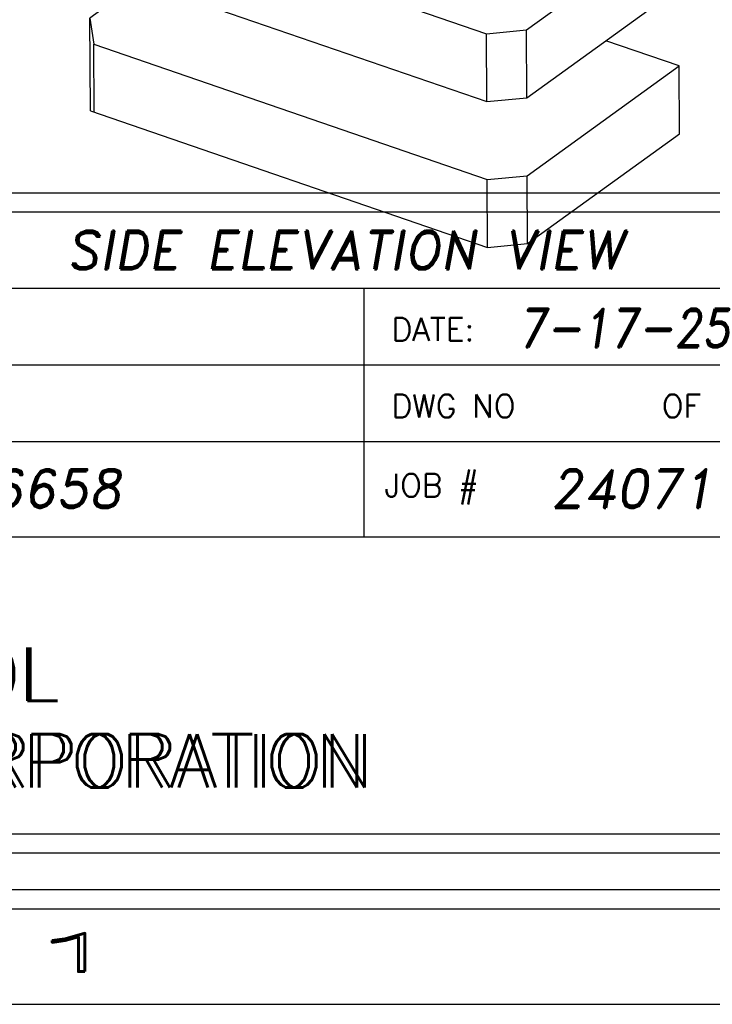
# Model space of a CAD drawing. Header units: inches. Extents: x 1880 to 2363, y -453 to -54.
# Tile 796 of 1056: x 2088.64 to 2090.45, y -156 to -153.43. Entities that reach past the tile are written whole.
import ezdxf
from ezdxf.enums import TextEntityAlignment as Align

# ---------------------------------------------------------------- set-up
doc = ezdxf.new("R2010")
doc.units = ezdxf.units.IN
doc.header["$LTSCALE"] = 0.5
doc.header["$MEASUREMENT"] = 0
for name, color, linetype in [('BORDER', 7, 'Continuous'), ('DSS-M-S', 53, 'Continuous'), ('DST-M-S', 53, 'Continuous'), ('SID-M-D', 42, 'Continuous'), ('SID-M-S', 105, 'Continuous')]:
    doc.layers.add(name, color=color, linetype=linetype)
doc.styles.add('PTI', font='romand.shx', dxfattribs={"oblique": 10})
doc.styles.add('R', font='ROMAND.SHX')
doc.styles.add('ROMANS', font='ROMANS.shx', dxfattribs={"height": 0.125})
doc.styles.add('S', font='romans.shx')
doc.styles.get("Standard").update_dxf_attribs({"font": 'romans.shx'})

# ---------------------------------------------------------------- blocks, each defined once
blk = doc.blocks.new('*U9')
at = {"layer": 'SID-M-S'}
for p, q in [((-34.00000000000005, -0.2500000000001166), (-1.13242748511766e-14, -0.2499999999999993)), ((-34.00000000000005, -0.3000000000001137), (-1.13242748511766e-14, -0.3)), ((-34.00000000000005, -0.550000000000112), (2.886579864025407e-15, -0.55))]:
    blk.add_line(p, q, dxfattribs=at)
at = {"layer": 'SID-M-D', "style": 'R', "width": 4}
blk.add_text('1', height=0.09999999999, dxfattribs=at).set_placement((-2.327455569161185, -0.464284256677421))
blk = doc.blocks.new('JM_TITTLE_BOX_SID')
at = {"layer": 'SID-M-S'}
for p, q in [((-6.604933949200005, 1.32165344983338), (0.1049989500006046, 1.32165344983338)), ((-1.409017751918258, 0.9216574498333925), (-1.409017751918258, 1.32165344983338)), ((-6.604933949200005, 1.121655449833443), (0.1049989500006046, 1.121655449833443)), ((-6.604933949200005, 0.9216574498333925), (0.1049989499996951, 0.9216574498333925)), ((-1.409017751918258, 0.6716599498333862), (-1.409017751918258, 0.9216574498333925)), ((-4.43498749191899, 0.6716599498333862), (0.1049989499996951, 0.6716599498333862))]:
    blk.add_line(p, q, dxfattribs=at)
for points in [[(1.261213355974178e-13, -0.1549984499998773), (-6.499934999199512, -0.1549984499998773, -0.414213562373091), (-6.654933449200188, 1.163513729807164e-13), (-6.654933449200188, 1.416652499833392, -0.4142135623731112), (-6.499934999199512, 1.571650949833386), (1.261213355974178e-13, 1.571650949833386, -0.4142135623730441), (0.1549984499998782, 1.416652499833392), (0.1549984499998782, 1.163513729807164e-13, -0.4142135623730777)], [(1.261213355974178e-13, -0.1049989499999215), (-6.499934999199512, -0.1049989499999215, -0.4142135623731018), (-6.604933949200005, 1.163513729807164e-13), (-6.604933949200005, 1.416652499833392, -0.4142135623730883), (-6.499934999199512, 1.52165144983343), (1.261213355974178e-13, 1.52165144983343, -0.414213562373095), (0.1049989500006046, 1.416652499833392), (0.1049989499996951, 1.163513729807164e-13, -0.414213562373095)]]:
    blk.add_lwpolyline(points, format="xyb", close=True, dxfattribs=at)
at = {"layer": 'SID-M-D', "style": 'ROMANS'}
for s, p in [('DATE:', (-1.336888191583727, 1.184117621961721)), ('DWG NO', (-1.336888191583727, 0.9841196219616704)), ('OF', (-0.6304765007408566, 0.9841196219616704)), ('JOB #', (-1.35556529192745, 0.7766631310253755))]:
    blk.add_text(s, height=0.0599994, dxfattribs=at).set_placement(p)
at = {"layer": 'SID-M-D', "style": 'PTI', "oblique": 10}
for tag, p in [('CUSTOMER', (-5.990553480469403, 1.371591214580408)), ('DIEDATAINFO', (-2.18746001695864, 1.371591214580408)), ('PARTDESCRIPTION', (-5.966376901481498, 1.169693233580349)), ('00-00-00', (-1.009105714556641, 1.167793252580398)), ('PARTNUMBER', (-5.81595049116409, 0.9696952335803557)), ('REV', (-3.360356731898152, 0.9696952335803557)), ('SCALE', (-2.520436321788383, 0.9677952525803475)), ('SH', (-0.8571950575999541, 0.9677952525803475)), ('SHX', (-0.4057438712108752, 0.9677952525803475)), ('TOOL', (-2.472915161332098, 0.7480887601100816)), ('JOB', (-0.9225366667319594, 0.7480887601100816)), ('WTD', (-3.839149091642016, 0.7480887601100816))]:
    blk.add_attdef(tag, p, '', height=0.09999900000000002, dxfattribs=at)
blk.add_attdef('BUILT', text='', height=0.2499630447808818, dxfattribs=at).set_placement((-2.336101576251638, 0.2076912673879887), align=Align.CENTER)
blk = doc.blocks.new('*U13')
at = {"layer": 'SID-M-D', "color": 42, "linetype": 'Continuous', "lineweight": 0, "char_height": 0.139734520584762, "attachment_point": 1}
for s, insert in [('{TOOL}', (-2.665973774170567, 0.3826812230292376)), ('{CORPORATION}', (-2.665973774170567, 0.1564443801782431))]:
    blk.add_mtext(s, dxfattribs=dict(at, insert=insert))
at = {"layer": 'SID-M-S', "color": 42}
for s, p in [('TOOL', (-2.672627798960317, 0.2429467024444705)), ('CORPORATION', (-2.68593584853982, 0.01670985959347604))]:
    blk.add_text(s, height=0.139734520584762, dxfattribs=at).set_placement(p)
blk = doc.blocks.new('DMBLK003')
at = {"layer": 'DSS-M-S', "color": 7}
for p, q in [((-2.257677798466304, 3.372395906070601), (-2.197527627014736, 2.743365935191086)), ((-2.052454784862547, 3.373592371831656), (-2.105266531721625, 2.743903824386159)), ((-2.148400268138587, 2.229608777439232), (-2.302836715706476, 2.792818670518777)), ((-2.148400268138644, 2.229608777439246), (-2.000541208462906, 2.794581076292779)), ((-2.803260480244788, 2.648749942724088), (-3.561599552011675, 2.100536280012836)), ((-2.207174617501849, 2.443951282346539), (-2.803260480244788, 2.648749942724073)), ((-0.4799575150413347, 1.850527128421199), (-2.101781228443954, 2.407741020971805)), ((-3.558772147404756, 1.615567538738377), (-3.561599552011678, 2.100536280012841)), ((-3.561599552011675, 2.100536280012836), (-3.541300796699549, 1.963918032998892)), ((-3.541300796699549, 1.963918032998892), (-1.482980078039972, 1.256735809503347)), ((-3.539230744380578, 1.608853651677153), (-3.541300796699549, 1.963918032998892)), ((-1.274181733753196, 1.276371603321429), (-0.4799575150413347, 1.850527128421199)), ((-0.4778874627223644, 1.495462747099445), (-0.4799575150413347, 1.850527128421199)), ((-3.558772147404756, 1.615567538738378), (-1.480910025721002, 0.9016714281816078)), ((-3.297832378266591, 1.525915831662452), (-3.557156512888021, 1.338446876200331)), ((-1.272111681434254, 0.9213072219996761), (-0.4778874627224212, 1.495462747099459)), ((-3.554329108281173, 0.8534781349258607), (-3.557156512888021, 1.338446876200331)), ((-3.557156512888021, 1.338446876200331), (-3.536857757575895, 1.20182862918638)), ((-1.482980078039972, 1.256735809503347), (-1.274181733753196, 1.276371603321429)), ((-1.48091002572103, 0.9016714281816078), (-1.482980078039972, 1.256735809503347)), ((-1.272111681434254, 0.9213072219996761), (-1.274181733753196, 1.276371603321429)), ((-3.536857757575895, 1.20182862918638), (-1.478537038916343, 0.4946464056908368)), ((-3.534787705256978, 0.8467642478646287), (-3.536857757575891, 1.201828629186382)), ((-0.4755144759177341, 1.088437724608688), (-0.8587735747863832, 1.220114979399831)), ((-1.269738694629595, 0.5142821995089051), (-0.4755144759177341, 1.088437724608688)), ((-0.4734444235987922, 0.7333733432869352), (-0.4755144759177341, 1.088437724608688)), ((-1.48091002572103, 0.9016714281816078), (-1.272111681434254, 0.9213072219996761)), ((-3.554329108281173, 0.8534781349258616), (-1.476466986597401, 0.1395820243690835)), ((-1.267668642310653, 0.1592178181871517), (-0.4734444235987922, 0.7333733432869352)), ((-1.478537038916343, 0.4946464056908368), (-1.269738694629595, 0.5142821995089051)), ((-1.476466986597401, 0.1395820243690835), (-1.478537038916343, 0.4946464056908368)), ((-1.267668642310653, 0.1592178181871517), (-1.269738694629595, 0.5142821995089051)), ((-1.476466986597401, 0.1395820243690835), (-1.267668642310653, 0.1592178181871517))]:
    blk.add_line(p, q, dxfattribs=at)
blk.add_lwpolyline([(-2.257677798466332, 3.372395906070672, 0.233276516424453), (-2.252722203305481, 3.362498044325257, 0.08686546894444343), (-2.227461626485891, 3.349508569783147, 0.04420464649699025), (-2.196912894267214, 3.342891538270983, 0.03270883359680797), (-2.154782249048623, 3.340379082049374, 0.03270883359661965), (-2.112683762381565, 3.343382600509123, 0.04420464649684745), (-2.082214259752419, 3.350355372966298, 0.08686546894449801), (-2.057106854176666, 3.363638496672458, 0.2332765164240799), (-2.052267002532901, 3.37359346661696, 0.2332765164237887), (-2.057222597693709, 3.383491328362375, 0.0868654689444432), (-2.082483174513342, 3.396480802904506, 0.04420464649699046), (-2.113031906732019, 3.403097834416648, 0.03270883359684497), (-2.15516255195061, 3.405610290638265, 0.03270883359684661), (-2.19726103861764, 3.402606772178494, 0.04420464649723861), (-2.227730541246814, 3.395633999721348, 0.08686546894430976), (-2.252837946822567, 3.382350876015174, 0.2332765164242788)], format="xyb", close=True, dxfattribs=at)
for points in [[(-2.206598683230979, 2.838227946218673, 0.003885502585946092), (-2.213923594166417, 2.837278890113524, 0.04420464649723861), (-2.258764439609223, 2.827017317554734, 0.08686546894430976), (-2.295714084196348, 2.807469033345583, 0.2332765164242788), (-2.302836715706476, 2.79281867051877, 0.233276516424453)], [(-2.302836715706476, 2.79281867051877, 0.233276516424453), (-2.295543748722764, 2.778252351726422, 0.08686546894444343), (-2.258368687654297, 2.759136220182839, 0.04420464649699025), (-2.213411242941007, 2.749398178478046, 0.03270883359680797), (-2.151409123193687, 2.745700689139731, 0.03270883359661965), (-2.089454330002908, 2.750120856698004, 0.04420464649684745), (-2.044613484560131, 2.760382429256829, 0.08686546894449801), (-2.00766383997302, 2.77993071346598, 0.2332765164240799), (-2.000541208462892, 2.794581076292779, 0.2332765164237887), (-2.00783417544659, 2.809147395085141, 0.0868654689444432), (-2.045009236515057, 2.828263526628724, 0.04420464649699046), (-2.089966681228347, 2.838001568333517, 0.003885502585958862), (-2.097302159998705, 2.838865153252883, 0.03270883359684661)]]:
    blk.add_lwpolyline(points, format="xyb", dxfattribs=at)
at = {"layer": 'BORDER', "color": 2, "extrusion": (-0.005048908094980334, 0.8660106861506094, 0.4999999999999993), "style": 'S', "width": 0.7}
blk.add_text('X-RAY VIEW', height=0.3, rotation=145.0000000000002, dxfattribs=at).set_placement((2.935829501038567, -0.2807326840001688, 2.307999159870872))

msp = doc.modelspace()

# ---------------------------------------------------------------- block references
at = {"layer": 'DST-M-S', "xscale": 0.5, "yscale": 0.5, "zscale": 0.5}
msp.add_blockref('DMBLK003', (2090.60022849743, -154.0931456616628), dxfattribs=at)
at = {"layer": 'SID-M-D'}
msp.add_blockref('*U9', (2090.947833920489, -155.452003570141), dxfattribs=at)
at = {"layer": 'SID-M-S'}
ref = msp.add_blockref('JM_TITTLE_BOX_SID', (2090.947833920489, -155.4520035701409), dxfattribs=at)
ref.add_attrib('00-00-00', '7-17-25', (2089.938728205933, -154.2842103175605), dxfattribs={"layer": 'SID-M-D', "height": 0.09999900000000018, "style": 'PTI', "oblique": 10})
ref.add_attrib('TOOL', '16658', (2088.474918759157, -154.7039148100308), dxfattribs={"layer": 'SID-M-D', "height": 0.09999900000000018, "style": 'PTI', "oblique": 10})
ref.add_attrib('JOB', '24071', (2090.025297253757, -154.7039148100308), dxfattribs={"layer": 'SID-M-D', "height": 0.09999900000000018, "style": 'PTI', "oblique": 10})
ref.add_attrib('DIEDATAINFO', 'SIDE ELEVATION VIEW', (2088.760373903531, -154.0804123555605), dxfattribs={"layer": 'SID-M-D', "height": 0.09999900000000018, "style": 'PTI', "oblique": 10})
msp.add_blockref('*U13', (2090.947833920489, -155.4520035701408), dxfattribs=at)

doc.saveas('drawing.dxf')
